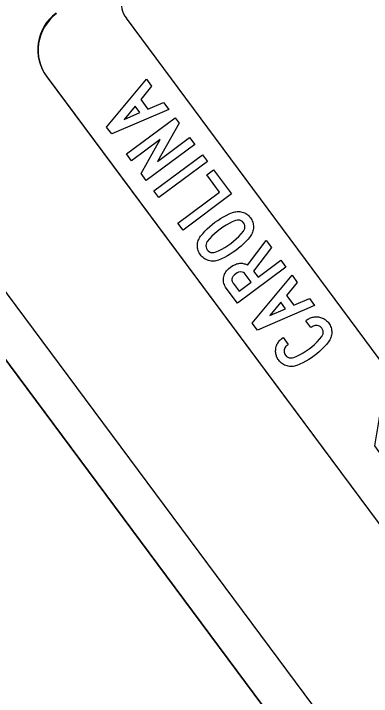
# Model space of a CAD drawing. Extents: x 1581789 to 1622364, y 1043167 to 1103486.
# Drawn here: x 1611139.45 to 1611145.36, y 1094570.18 to 1094581.46 of the extents above; entities that cross this region are included whole.
import ezdxf

# ---------------------------------------------------------------- set-up
doc = ezdxf.new("R2010")
doc.units = 0
doc.layers.add('RD_PD_PatLn2', color=7, linetype='Continuous')

msp = doc.modelspace()

# ---------------------------------------------------------------- linework, layer by layer
at = {"layer": 'RD_PD_PatLn2'}
for p, q in [((1611139.996, 1094580.416), (1611151.027, 1094565.577)), ((1611140.002, 1094580.408), (1611151.033, 1094565.569))]:
    msp.add_line(p, q, dxfattribs=at)
for points in [[(1611195.268, 1094577.581), (1611164.246, 1094619.313), (1611127.328, 1094591.871), (1611158.351, 1094550.138), (1611195.268, 1094577.581), (1611195.268, 1094577.581)], [(1611130.25, 1094589.058), (1611156.499, 1094553.746)], [(1611151.192, 1094559.768), (1611129.715, 1094588.66), (1611121.689, 1094582.694), (1611143.166, 1094553.803), (1611151.192, 1094559.768), (1611151.192, 1094559.768)], [(1611155.964, 1094553.348), (1611129.715, 1094588.66)], [(1611152.345, 1094566.545), (1611148.27, 1094572.022), (1611148.24, 1094571.982), (1611148.335, 1094571.765), (1611148.27, 1094571.645), (1611148.297, 1094571.541), (1611148.288, 1094571.384), (1611148.106, 1094571.171), (1611147.5, 1094571.197), (1611146.908, 1094571.591), (1611146.8, 1094571.596), (1611145.857, 1094572.967), (1611146.005, 1094573.499), (1611145.416, 1094574.321), (1611145.488, 1094574.749), (1611145.618, 1094575.588), (1611141.312, 1094581.382)], [(1611141.642, 1094580.375), (1611141.729, 1094580.258), (1611141.549, 1094580.042), (1611141.669, 1094579.88), (1611141.928, 1094579.99), (1611142.015, 1094579.874), (1611141.069, 1094579.472), (1611140.985, 1094579.585), (1611141.642, 1094580.375), (1611141.642, 1094580.375)], [(1611141.456, 1094579.93), (1611141.274, 1094579.711), (1611141.535, 1094579.824), (1611141.456, 1094579.93), (1611141.456, 1094579.93)], [(1611142.116, 1094579.738), (1611142.182, 1094579.648), (1611141.827, 1094579.018), (1611142.357, 1094579.412), (1611142.442, 1094579.299), (1611141.64, 1094578.703), (1611141.554, 1094578.819), (1611141.868, 1094579.378), (1611141.398, 1094579.029), (1611141.314, 1094579.142), (1611142.116, 1094579.738), (1611142.116, 1094579.738)], [(1611142.568, 1094579.129), (1611142.652, 1094579.017), (1611141.85, 1094578.421), (1611141.767, 1094578.533), (1611142.568, 1094579.129), (1611142.568, 1094579.129)], [(1611142.752, 1094578.881), (1611143.05, 1094578.48), (1611142.249, 1094577.885), (1611142.164, 1094577.998), (1611142.852, 1094578.51), (1611142.639, 1094578.797), (1611142.752, 1094578.881), (1611142.752, 1094578.881)], [(1611142.776, 1094578.013), (1611142.821, 1094578.044), (1611142.867, 1094578.074), (1611142.914, 1094578.102), (1611142.963, 1094578.127), (1611143.012, 1094578.151), (1611143.063, 1094578.172), (1611143.083, 1094578.179), (1611143.103, 1094578.185), (1611143.123, 1094578.188), (1611143.144, 1094578.191), (1611143.164, 1094578.191), (1611143.185, 1094578.19), (1611143.205, 1094578.186), (1611143.226, 1094578.182), (1611143.246, 1094578.175), (1611143.266, 1094578.167), (1611143.284, 1094578.158), (1611143.302, 1094578.147), (1611143.318, 1094578.134), (1611143.334, 1094578.12), (1611143.348, 1094578.105), (1611143.362, 1094578.088), (1611143.374, 1094578.071), (1611143.384, 1094578.052), (1611143.393, 1094578.033), (1611143.4, 1094578.014), (1611143.406, 1094577.995), (1611143.409, 1094577.974), (1611143.411, 1094577.953), (1611143.412, 1094577.932), (1611143.41, 1094577.91), (1611143.408, 1094577.89), (1611143.403, 1094577.87), (1611143.397, 1094577.85), (1611143.389, 1094577.831), (1611143.38, 1094577.813), (1611143.369, 1094577.795), (1611143.357, 1094577.778), (1611143.322, 1094577.736), (1611143.285, 1094577.695), (1611143.246, 1094577.656), (1611143.206, 1094577.619), (1611143.164, 1094577.583), (1611143.121, 1094577.549), (1611143.075, 1094577.517), (1611143.029, 1094577.487), (1611142.981, 1094577.459), (1611142.933, 1094577.433), (1611142.883, 1094577.41), (1611142.832, 1094577.388), (1611142.812, 1094577.381), (1611142.792, 1094577.377), (1611142.772, 1094577.373), (1611142.752, 1094577.371), (1611142.732, 1094577.371), (1611142.711, 1094577.373), (1611142.691, 1094577.376), (1611142.67, 1094577.381), (1611142.65, 1094577.388), (1611142.631, 1094577.396), (1611142.612, 1094577.405), (1611142.595, 1094577.416), (1611142.579, 1094577.429), (1611142.564, 1094577.442), (1611142.549, 1094577.458), (1611142.536, 1094577.474), (1611142.524, 1094577.492), (1611142.513, 1094577.51), (1611142.504, 1094577.529), (1611142.497, 1094577.548), (1611142.492, 1094577.568), (1611142.488, 1094577.588), (1611142.486, 1094577.608), (1611142.485, 1094577.629), (1611142.486, 1094577.65), (1611142.489, 1094577.671), (1611142.493, 1094577.691), (1611142.499, 1094577.71), (1611142.507, 1094577.729), (1611142.516, 1094577.747), (1611142.526, 1094577.765), (1611142.539, 1094577.781), (1611142.573, 1094577.824), (1611142.61, 1094577.865), (1611142.649, 1094577.904), (1611142.689, 1094577.942), (1611142.732, 1094577.978), (1611142.776, 1094578.013), (1611142.776, 1094578.013)], [(1611142.86, 1094577.899), (1611142.813, 1094577.862), (1611142.769, 1094577.823), (1611142.726, 1094577.782), (1611142.687, 1094577.74), (1611142.649, 1094577.695), (1611142.636, 1094577.674), (1611142.629, 1094577.652), (1611142.626, 1094577.627), (1611142.628, 1094577.602), (1611142.635, 1094577.579), (1611142.648, 1094577.558), (1611142.665, 1094577.539), (1611142.685, 1094577.525), (1611142.708, 1094577.516), (1611142.733, 1094577.512), (1611142.757, 1094577.513), (1611142.781, 1094577.52), (1611142.835, 1094577.543), (1611142.887, 1094577.569), (1611142.938, 1094577.597), (1611142.988, 1094577.629), (1611143.036, 1094577.662), (1611143.082, 1094577.699), (1611143.126, 1094577.737), (1611143.168, 1094577.778), (1611143.208, 1094577.82), (1611143.246, 1094577.866), (1611143.259, 1094577.886), (1611143.267, 1094577.909), (1611143.27, 1094577.934), (1611143.268, 1094577.959), (1611143.261, 1094577.982), (1611143.248, 1094578.004), (1611143.232, 1094578.023), (1611143.211, 1094578.036), (1611143.188, 1094578.046), (1611143.164, 1094578.05), (1611143.14, 1094578.048), (1611143.116, 1094578.042), (1611143.062, 1094578.018), (1611143.009, 1094577.993), (1611142.958, 1094577.964), (1611142.908, 1094577.933), (1611142.86, 1094577.899), (1611142.86, 1094577.899)], [(1611143.622, 1094577.711), (1611143.709, 1094577.594), (1611143.414, 1094577.207), (1611143.488, 1094577.107), (1611143.864, 1094577.386), (1611143.948, 1094577.272), (1611143.147, 1094576.677), (1611142.962, 1094576.925), (1611142.95, 1094576.943), (1611142.939, 1094576.963), (1611142.931, 1094576.983), (1611142.924, 1094577.004), (1611142.919, 1094577.025), (1611142.917, 1094577.047), (1611142.917, 1094577.069), (1611142.918, 1094577.092), (1611142.922, 1094577.113), (1611142.927, 1094577.134), (1611142.934, 1094577.155), (1611142.944, 1094577.174), (1611142.955, 1094577.192), (1611142.968, 1094577.21), (1611142.999, 1094577.244), (1611143.034, 1094577.274), (1611143.073, 1094577.299), (1611143.114, 1094577.318), (1611143.129, 1094577.324), (1611143.143, 1094577.328), (1611143.158, 1094577.332), (1611143.172, 1094577.334), (1611143.187, 1094577.336), (1611143.201, 1094577.336), (1611143.215, 1094577.336), (1611143.23, 1094577.335), (1611143.244, 1094577.332), (1611143.258, 1094577.329), (1611143.272, 1094577.324), (1611143.286, 1094577.319), (1611143.3, 1094577.313), (1611143.314, 1094577.306), (1611143.622, 1094577.711), (1611143.622, 1094577.711)], [(1611143.376, 1094577.023), (1611143.276, 1094577.158), (1611143.262, 1094577.173), (1611143.246, 1094577.184), (1611143.226, 1094577.191), (1611143.196, 1094577.194), (1611143.167, 1094577.188), (1611143.141, 1094577.176), (1611143.118, 1094577.161), (1611143.097, 1094577.143), (1611143.078, 1094577.122), (1611143.071, 1094577.113), (1611143.066, 1094577.105), (1611143.062, 1094577.096), (1611143.058, 1094577.088), (1611143.056, 1094577.079), (1611143.055, 1094577.07), (1611143.055, 1094577.061), (1611143.056, 1094577.053), (1611143.058, 1094577.044), (1611143.061, 1094577.035), (1611143.065, 1094577.026), (1611143.07, 1094577.018), (1611143.076, 1094577.009), (1611143.176, 1094576.874), (1611143.376, 1094577.023), (1611143.376, 1094577.023)], [(1611144.049, 1094577.137), (1611144.136, 1094577.02), (1611143.956, 1094576.804), (1611144.076, 1094576.642), (1611144.335, 1094576.752), (1611144.422, 1094576.636), (1611143.476, 1094576.234), (1611143.392, 1094576.347), (1611144.049, 1094577.137), (1611144.049, 1094577.137)], [(1611143.863, 1094576.692), (1611143.681, 1094576.473), (1611143.942, 1094576.586), (1611143.863, 1094576.692), (1611143.863, 1094576.692)], [(1611144.276, 1094576.386), (1611144.296, 1094576.401), (1611144.31, 1094576.411), (1611144.325, 1094576.42), (1611144.34, 1094576.428), (1611144.355, 1094576.435), (1611144.371, 1094576.44), (1611144.386, 1094576.445), (1611144.402, 1094576.448), (1611144.419, 1094576.451), (1611144.435, 1094576.452), (1611144.452, 1094576.452), (1611144.469, 1094576.451), (1611144.486, 1094576.449), (1611144.504, 1094576.446), (1611144.52, 1094576.442), (1611144.536, 1094576.437), (1611144.552, 1094576.431), (1611144.567, 1094576.424), (1611144.581, 1094576.416), (1611144.595, 1094576.407), (1611144.608, 1094576.398), (1611144.621, 1094576.387), (1611144.633, 1094576.375), (1611144.645, 1094576.362), (1611144.655, 1094576.348), (1611144.668, 1094576.33), (1611144.678, 1094576.312), (1611144.687, 1094576.294), (1611144.694, 1094576.274), (1611144.699, 1094576.254), (1611144.703, 1094576.234), (1611144.705, 1094576.213), (1611144.706, 1094576.192), (1611144.705, 1094576.171), (1611144.702, 1094576.15), (1611144.697, 1094576.13), (1611144.691, 1094576.11), (1611144.684, 1094576.091), (1611144.674, 1094576.073), (1611144.664, 1094576.055), (1611144.651, 1094576.037), (1611144.616, 1094575.995), (1611144.58, 1094575.955), (1611144.541, 1094575.915), (1611144.501, 1094575.878), (1611144.459, 1094575.843), (1611144.415, 1094575.808), (1611144.37, 1094575.777), (1611144.325, 1094575.747), (1611144.278, 1094575.72), (1611144.23, 1094575.694), (1611144.18, 1094575.67), (1611144.129, 1094575.648), (1611144.109, 1094575.641), (1611144.089, 1094575.636), (1611144.069, 1094575.633), (1611144.048, 1094575.631), (1611144.028, 1094575.631), (1611144.007, 1094575.632), (1611143.986, 1094575.635), (1611143.966, 1094575.64), (1611143.945, 1094575.647), (1611143.926, 1094575.655), (1611143.907, 1094575.665), (1611143.889, 1094575.675), (1611143.873, 1094575.688), (1611143.857, 1094575.702), (1611143.843, 1094575.717), (1611143.829, 1094575.734), (1611143.819, 1094575.748), (1611143.81, 1094575.763), (1611143.802, 1094575.778), (1611143.795, 1094575.793), (1611143.79, 1094575.809), (1611143.785, 1094575.825), (1611143.782, 1094575.841), (1611143.78, 1094575.857), (1611143.778, 1094575.874), (1611143.778, 1094575.891), (1611143.779, 1094575.908), (1611143.781, 1094575.925), (1611143.784, 1094575.942), (1611143.788, 1094575.959), (1611143.793, 1094575.975), (1611143.799, 1094575.99), (1611143.806, 1094576.005), (1611143.814, 1094576.019), (1611143.823, 1094576.033), (1611143.833, 1094576.046), (1611143.843, 1094576.059), (1611143.855, 1094576.071), (1611143.868, 1094576.082), (1611143.882, 1094576.093), (1611143.902, 1094576.108), (1611143.986, 1094575.995), (1611143.966, 1094575.98), (1611143.952, 1094575.967), (1611143.94, 1094575.954), (1611143.931, 1094575.939)], [(1611143.931, 1094575.939), (1611143.924, 1094575.922), (1611143.92, 1094575.904), (1611143.919, 1094575.885), (1611143.92, 1094575.867), (1611143.924, 1094575.85), (1611143.932, 1094575.833), (1611143.942, 1094575.817), (1611143.959, 1094575.799), (1611143.979, 1094575.785), (1611144.002, 1094575.776), (1611144.028, 1094575.772), (1611144.052, 1094575.773), (1611144.076, 1094575.78), (1611144.13, 1094575.803), (1611144.182, 1094575.828), (1611144.233, 1094575.857), (1611144.282, 1094575.888), (1611144.33, 1094575.921), (1611144.377, 1094575.958), (1611144.421, 1094575.996), (1611144.463, 1094576.037), (1611144.502, 1094576.08), (1611144.54, 1094576.125), (1611144.553, 1094576.146), (1611144.561, 1094576.168), (1611144.564, 1094576.194), (1611144.562, 1094576.219), (1611144.555, 1094576.242), (1611144.542, 1094576.264), (1611144.53, 1094576.278), (1611144.516, 1094576.29), (1611144.501, 1094576.299), (1611144.484, 1094576.305), (1611144.466, 1094576.309), (1611144.448, 1094576.311), (1611144.43, 1094576.309), (1611144.413, 1094576.305), (1611144.396, 1094576.298), (1611144.381, 1094576.288), (1611144.361, 1094576.273), (1611144.276, 1094576.386), (1611144.276, 1094576.386)]]:
    msp.add_lwpolyline(points, dxfattribs=at)
for centre, radius, start, end in [((1611141.662, 1094581.643), 0.437, 126.7239, 216.7238), ((1611140.598, 1094580.864), 0.75, 126.6256, 216.6258), ((1611140.604, 1094580.856), 0.75, 126.6256, 216.6258)]:
    msp.add_arc(centre, radius, start, end, dxfattribs=at)

doc.saveas('drawing.dxf')
